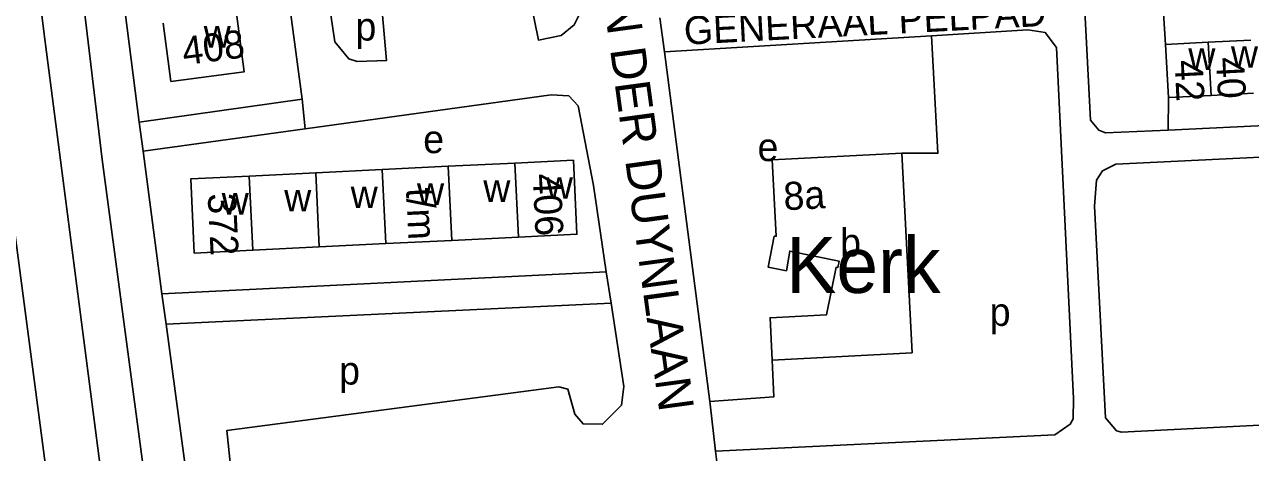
# Model space of a CAD drawing. Extents: x 159294 to 161936, y 384538 to 386517.
# Drawn here: x 161214 to 161388.8, y 385567.5 to 385628.5 of the extents above; entities that cross this region are included whole.
import ezdxf

# ---------------------------------------------------------------- set-up
doc = ezdxf.new("R2010")
doc.units = 0
for name, color, linetype in [('BLT_Basislijn', 7, 'Continuous'), ('BLT_Bebouwing', 7, 'Continuous'), ('BLT_Bebouwing_beschrifting', 7, 'Continuous'), ('BLT_Centroide', 7, 'Continuous'), ('BLT_Huisnummer', 7, 'Continuous'), ('BLT_Huisnummer_ tussenligend', 7, 'Continuous'), ('BLT_Huisnummer_reeks', 7, 'Continuous'), ('BLT_Onderverdeling_panden', 7, 'Continuous'), ('BLT_Straatnaam', 7, 'Continuous'), ('BLT_Straatnaam_verkleind', 7, 'Continuous')]:
    doc.layers.add(name, color=color, linetype=linetype)

msp = doc.modelspace()

# ---------------------------------------------------------------- linework, layer by layer
at = {"layer": 'BLT_Basislijn'}
for p, q in [((161220.08, 385695.33), (161230.33, 385614.58)), ((161304.58, 385629.49), (161305.23, 385624.64)), ((161343.28, 385626.93), (161305.23, 385624.64)), ((161305.23, 385624.64), (161311.67, 385574.76)), ((161377.03, 385613.45), (161377.08, 385618.1)), ((161230.33, 385614.58), (161253.54, 385617.89)), ((161253.54, 385617.89), (161254.01, 385613.63)), ((161230.33, 385614.58), (161230.91, 385610.45)), ((161377.03, 385613.45), (161419.53, 385615.47)), ((161254.01, 385613.63), (161230.91, 385610.45)), ((161233.56, 385590.1), (161230.91, 385610.45)), ((161233.56, 385590.1), (161296.92, 385593.24)), ((161296.92, 385593.24), (161297.63, 385588.79)), ((161234.17, 385585.77), (161233.56, 385590.1)), ((161234.17, 385585.77), (161297.63, 385588.79)), ((161238.1, 385556.72), (161234.17, 385585.77)), ((161313.15, 385562.42), (161312.52, 385567.68))]:
    msp.add_line(p, q, dxfattribs=at)
for points in [[(161235.39, 385483.35), (161216.77, 385627.15), (161205.68, 385715.72)], [(161253.54, 385617.89), (161242.77, 385698.57), (161220.08, 385695.33)], [(161281.04, 385691.96), (161280.61, 385698.62), (161281.06, 385699.5), (161282.18, 385699.85), (161285.26, 385699.66), (161287.01, 385698.39), (161287.96, 385696.8), (161290.43, 385654.66), (161293.53, 385631.92), (161293.53, 385630.87), (161292.37, 385628.47), (161290.51, 385626.94), (161287.26, 385626.3), (161286.14, 385631.91)], [(161244.7, 385466.94), (161242.31, 385480.34), (161240.59, 385492.75), (161225.02, 385609.26), (161222.41, 385631.2), (161218.48, 385661.41)], [(161377.03, 385613.45), (161368.11, 385613.08), (161367.15, 385613.44), (161365.96, 385614.86), (161364.16, 385649.8), (161364.4, 385650.62), (161365.79, 385651.92), (161379.24, 385652.88)], [(161380.08, 385636.52), (161375.98, 385636.15), (161376.69, 385625.68)], [(161264.95, 385630.39), (161265.61, 385623.4), (161261.42, 385623.26), (161260.21, 385623.62), (161258.23, 385626.04), (161257.54, 385630.51), (161263.6, 385631.66), (161264.75, 385631.23)], [(161312.52, 385567.68), (161360.89, 385569.99), (161363.08, 385571.49), (161363.5, 385572.29), (161363.55, 385575.17), (161361.11, 385625.24), (161359.53, 385627.39), (161357.04, 385627.78), (161343.28, 385626.93)], [(161339.05, 385610.17), (161344.21, 385610.17), (161343.28, 385626.93)], [(161242.47, 385371.34), (161208.94, 385626.35)], [(161254.01, 385613.63), (161289.08, 385618.48), (161291.57, 385618.34), (161292.91, 385616.91), (161295.1, 385605.56), (161296.92, 385593.24)], [(161428.83, 385592.2), (161427.9, 385609.34), (161426.77, 385610.66), (161425.58, 385611.32), (161369.6, 385608.62), (161367.69, 385607.65), (161366.84, 385606.32), (161366.55, 385602.63), (161368.13, 385572.42), (161369.7, 385570.54), (161370.4, 385570.36), (161426.69, 385573.21), (161427.74, 385573.5), (161429.49, 385575.37), (161429.6, 385578.17), (161428.83, 385592.2)], [(161244.21, 385557.42), (161242.84, 385570.62), (161290.17, 385576.82), (161291.46, 385576.5), (161292.42, 385572.92), (161293.62, 385571.54), (161296.39, 385571.49), (161299.1, 385574.2), (161299.45, 385576.87), (161297.63, 385588.79)], [(161320.6, 385580.65), (161320.8, 385575.39), (161311.67, 385574.76)], [(161311.67, 385574.76), (161311.73, 385574.35), (161312.52, 385567.68)]]:
    msp.add_lwpolyline(points, dxfattribs=at)
at = {"layer": 'BLT_Bebouwing'}
for p, q in [((161382.77, 385625.99), (161376.69, 385625.68)), ((161376.69, 385625.68), (161377.08, 385618.1)), ((161388.85, 385626.3), (161382.77, 385625.99)), ((161377.08, 385618.1), (161383.16, 385618.41)), ((161383.16, 385618.41), (161389.24, 385618.72)), ((161255.49, 385607.37), (161264.96, 385607.84)), ((161264.96, 385607.84), (161274.4, 385608.3)), ((161274.4, 385608.3), (161283.87, 385608.76)), ((161246, 385606.91), (161255.49, 385607.37)), ((161265.47, 385597.27), (161256, 385596.8)), ((161274.92, 385597.73), (161265.47, 385597.27)), ((161284.39, 385598.19), (161274.92, 385597.73)), ((161256, 385596.8), (161246.51, 385596.34))]:
    msp.add_line(p, q, dxfattribs=at)
for points in [[(161244.19, 385630.11), (161245.28, 385621.76), (161234.84, 385620.4), (161233.75, 385628.74)], [(161320.6, 385580.65), (161320.28, 385586.7), (161328.33, 385587.12), (161329.69, 385593.89), (161329.94, 385593.84), (161330.13, 385594.78), (161323.09, 385596.2), (161322.62, 385593.41), (161320.01, 385593.93), (161320.89, 385598.32), (161321.16, 385598.33), (161320.59, 385609.21), (161339.05, 385610.17)], [(161339.05, 385610.17), (161340.54, 385581.69), (161320.6, 385580.65)], [(161283.87, 385608.76), (161292.23, 385609.17), (161292.74, 385598.6), (161284.39, 385598.19)], [(161246.51, 385596.34), (161238.18, 385595.93), (161237.67, 385606.5), (161246, 385606.91)]]:
    msp.add_lwpolyline(points, dxfattribs=at)
at = {"layer": 'BLT_Onderverdeling_panden'}
for p, q in [((161383.16, 385618.41), (161382.77, 385625.99)), ((161264.96, 385607.84), (161265.47, 385597.27)), ((161274.4, 385608.3), (161274.92, 385597.73)), ((161283.87, 385608.76), (161284.39, 385598.19)), ((161246, 385606.91), (161246.51, 385596.34)), ((161255.49, 385607.37), (161256, 385596.8))]:
    msp.add_line(p, q, dxfattribs=at)

# ---------------------------------------------------------------- texts
at = {"layer": 'BLT_Bebouwing_beschrifting'}
msp.add_text('Kerk', height=8, dxfattribs=at).set_placement((161322.6, 385590.23))
at = {"layer": 'BLT_Centroide'}
for s, p in [('p', (161261.16, 385626.24)), ('w', (161239.52, 385625.25)), ('w', (161379.92, 385622.05)), ('w', (161386, 385622.36)), ('e', (161270.82, 385610.18)), ('e', (161318.5, 385609.04)), ('w', (161269.94, 385602.78)), ('w', (161279.39, 385603.23)), ('w', (161288.31, 385603.67)), ('w', (161242.09, 385601.42)), ('w', (161251, 385601.86)), ('w', (161260.48, 385602.33)), ('b', (161330.27, 385595.44)), ('p', (161351.6, 385585.53)), ('p', (161258.83, 385577.16))]:
    msp.add_text(s, height=4, dxfattribs=at).set_placement(p)
at = {"layer": 'BLT_Huisnummer'}
for s, rotation, p in [('42', 272.9382, (161377.95, 385623.4)), ('8a', 2.9893, (161322.29, 385602.02))]:
    msp.add_text(s, height=4, rotation=rotation, dxfattribs=at).set_placement(p)
at = {"layer": 'BLT_Huisnummer_ tussenligend'}
msp.add_text('40', height=4, rotation=272.9382, dxfattribs=at).set_placement((161383.87, 385623.79))
at = {"layer": 'BLT_Huisnummer_reeks'}
for s, rotation, p in [('408', 7.4443, (161236.71, 385622.72)), ('406', 272.7938, (161286.42, 385607.18)), ('372', 272.8, (161240.09, 385604.38)), ('t/m', 272.7778, (161268.37, 385605.15))]:
    msp.add_text(s, height=4, rotation=rotation, dxfattribs=at).set_placement(p)
at = {"layer": 'BLT_Straatnaam'}
msp.add_text('GENERAAL VAN DER DUYNLAAN', height=5, rotation=277.7352, dxfattribs=at).set_placement((161290.21, 385678.39))
at = {"layer": 'BLT_Straatnaam_verkleind'}
msp.add_text('GENERAAL PELPAD', height=4, rotation=2.9961, dxfattribs=at).set_placement((161308.1, 385625.64))

doc.saveas('drawing.dxf')
